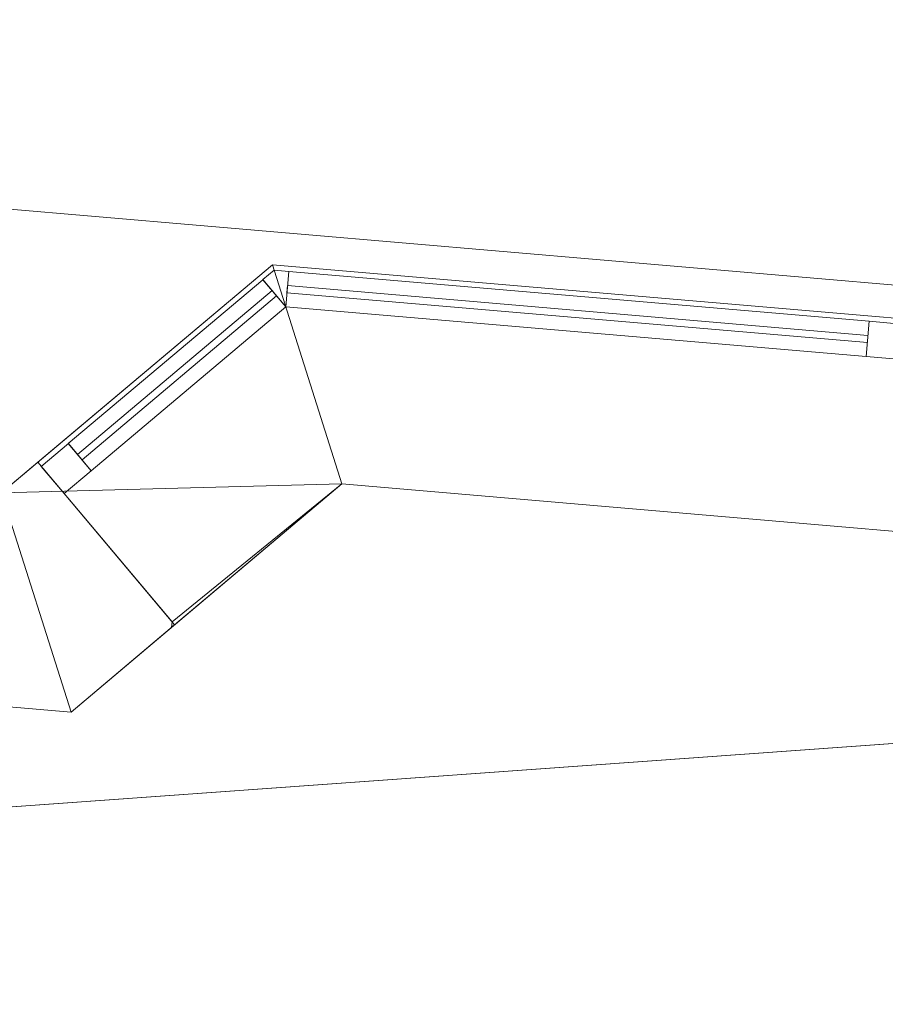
# Model space of a CAD drawing. Header units: millimetres. Extents: x -430348 to -225823, y -86243 to 5084.
# Tile 673 of 1056: x -367392 to -366170, y 71 to 1461. Entities that reach past the tile are written whole.
import ezdxf

# ---------------------------------------------------------------- set-up
doc = ezdxf.new("R2010")
doc.units = ezdxf.units.MM
for name, color, linetype, lineweight in [('A-GLAZ-CURT', 52, 'Continuous', 9), ('A-GLAZ-CWMG', 51, 'Continuous', 9), ('A-ROOF', 132, 'Continuous', 9), ('A-WALL', 113, 'Continuous', 9)]:
    doc.layers.add(name, color=color, linetype=linetype, lineweight=lineweight)

# ---------------------------------------------------------------- blocks, each defined once
blk = doc.blocks.new('Rectangular Mullion - 50mm x 50mm-518575-_3D_ Copy 1')
at = {"layer": 'A-GLAZ-CWMG'}
mesh = blk.add_polyface(dxfattribs=at)
corners = [(0, 25), (-50, 25), (-50, -25), (0, -25)]
mesh.append_faces([[corners[k] for k in face] for face in [(2, 3, 0, 1)]])
mesh = blk.add_polyface(dxfattribs=at)
corners = [(0, 25, -822.6), (0, -25, -822.6), (-50, -25, -822.6), (-50, 25, -822.6)]
mesh.append_faces([[corners[k] for k in face] for face in [(0, 1, 2, 3)]])
mesh = blk.add_polyface(dxfattribs=at)
corners = [(-50, 25), (0, 25), (0, 25, -822.6), (-50, 25, -822.6)]
mesh.append_faces([[corners[k] for k in face] for face in [(0, 1, 2, 3)]])
mesh = blk.add_polyface(dxfattribs=at)
corners = [(-50, -25), (-50, 25), (-50, 25, -822.6), (-50, -25, -822.6)]
mesh.append_faces([[corners[k] for k in face] for face in [(0, 1, 2, 3)]])
mesh = blk.add_polyface(dxfattribs=at)
corners = [(0, 25), (0, -25), (0, -25, -822.6), (0, 25, -822.6)]
mesh.append_faces([[corners[k] for k in face] for face in [(0, 1, 2, 3)]])
mesh = blk.add_polyface(dxfattribs=at)
corners = [(0, -25), (-50, -25), (-50, -25, -822.6), (0, -25, -822.6)]
mesh.append_faces([[corners[k] for k in face] for face in [(0, 1, 2, 3)]])
blk = doc.blocks.new('Quad Corner Mullion - Quad Mullion 1-518580-_3D_ Copy 1')
at = {"layer": 'A-GLAZ-CWMG'}
mesh = blk.add_polyface(dxfattribs=at)
corners = [(25, 10.4), (10.4, 25), (-10.4, 25), (-10.4, -25)]
mesh.append_faces([[corners[k] for k in face] for face in [(3, 0, 1, 2)]])
mesh = blk.add_polyface(dxfattribs=at)
corners = [(-10.4, 25), (10.4, 25), (10.4, 25, -650), (-10.4, 25, -650)]
mesh.append_faces([[corners[k] for k in face] for face in [(0, 1, 2, 3)]])
mesh = blk.add_polyface(dxfattribs=at)
corners = [(-10.4, -25), (-10.4, 25), (-10.4, 25, -650), (-10.4, -25, -650)]
mesh.append_faces([[corners[k] for k in face] for face in [(0, 1, 2, 3)]])
mesh = blk.add_polyface(dxfattribs=at)
corners = [(10.4, 25), (25, 10.4), (25, 10.4, -650), (10.4, 25, -650)]
mesh.append_faces([[corners[k] for k in face] for face in [(0, 1, 2, 3)]])
mesh = blk.add_polyface(dxfattribs=at)
corners = [(25, 10.4), (-10.4, -25), (-10.4, -25, -650), (25, 10.4, -650)]
mesh.append_faces([[corners[k] for k in face] for face in [(0, 1, 2, 3)]])
blk = doc.blocks.new('System Panel - Glazed-518584-_3D_ Copy 1')
at = {"layer": 'A-GLAZ-CURT', "transparency": 33554471}
mesh = blk.add_polyface(dxfattribs=at)
corners = [(-179.6, 5), (-179.6, 5, 575), (179.6, 5, 575), (179.6, 5)]
mesh.append_faces([[corners[k] for k in face] for face in [(2, 3, 0, 1)]])
mesh = blk.add_polyface(dxfattribs=at)
corners = [(179.6, -5), (-179.6, -5), (-179.6, 5), (179.6, 5)]
mesh.append_faces([[corners[k] for k in face] for face in [(3, 0, 1, 2)]])
mesh = blk.add_polyface(dxfattribs=at)
corners = [(-179.6, -5, 575), (179.6, -5, 575), (179.6, 5, 575), (-179.6, 5, 575)]
mesh.append_faces([[corners[k] for k in face] for face in [(3, 0, 1, 2)]])
mesh = blk.add_polyface(dxfattribs=at)
corners = [(-179.6, -5), (-179.6, -5, 575), (-179.6, 5, 575), (-179.6, 5)]
mesh.append_faces([[corners[k] for k in face] for face in [(3, 0, 1, 2)]])
mesh = blk.add_polyface(dxfattribs=at)
corners = [(179.6, -5, 575), (179.6, -5), (179.6, 5), (179.6, 5, 575)]
mesh.append_faces([[corners[k] for k in face] for face in [(3, 0, 1, 2)]])
mesh = blk.add_polyface(dxfattribs=at)
corners = [(-179.6, -5), (179.6, -5), (179.6, -5, 575), (-179.6, -5, 575)]
mesh.append_faces([[corners[k] for k in face] for face in [(3, 0, 1, 2)]])
blk = doc.blocks.new('Rectangular Mullion - 50mm x 50mm-430066-_3D_ Copy 1')
at = {"layer": 'A-GLAZ-CWMG'}
mesh = blk.add_polyface(dxfattribs=at)
corners = [(0, 25), (-50, 25), (-50, -25), (0, -25)]
mesh.append_faces([[corners[k] for k in face] for face in [(2, 3, 0, 1)]])
mesh = blk.add_polyface(dxfattribs=at)
corners = [(-50, 25), (0, 25), (0, 25, -650), (-50, 25, -650)]
mesh.append_faces([[corners[k] for k in face] for face in [(0, 1, 2, 3)]])
mesh = blk.add_polyface(dxfattribs=at)
corners = [(-50, -25), (-50, 25), (-50, 25, -650), (-50, -25, -650)]
mesh.append_faces([[corners[k] for k in face] for face in [(0, 1, 2, 3)]])
mesh = blk.add_polyface(dxfattribs=at)
corners = [(0, 25), (0, -25), (0, -25, -650), (0, 25, -650)]
mesh.append_faces([[corners[k] for k in face] for face in [(0, 1, 2, 3)]])
mesh = blk.add_polyface(dxfattribs=at)
corners = [(0, -25), (-50, -25), (-50, -25, -650), (0, -25, -650)]
mesh.append_faces([[corners[k] for k in face] for face in [(0, 1, 2, 3)]])
blk = doc.blocks.new('Rectangular Mullion - 50mm x 50mm-518581-_3D_ Copy 1')
at = {"layer": 'A-GLAZ-CWMG'}
mesh = blk.add_polyface(dxfattribs=at)
corners = [(0, 25), (-50, 25), (-50, -25), (0, -25)]
mesh.append_faces([[corners[k] for k in face] for face in [(3, 0, 1, 2)]])
mesh = blk.add_polyface(dxfattribs=at)
corners = [(0, 25, -359.3), (0, -25, -359.3), (-50, -25, -359.3), (-50, 25, -359.3)]
mesh.append_faces([[corners[k] for k in face] for face in [(3, 0, 1, 2)]])
mesh = blk.add_polyface(dxfattribs=at)
corners = [(-50, 25), (0, 25), (0, 25, -359.3), (-50, 25, -359.3)]
mesh.append_faces([[corners[k] for k in face] for face in [(3, 0, 1, 2)]])
mesh = blk.add_polyface(dxfattribs=at)
corners = [(-50, -25), (-50, 25), (-50, 25, -359.3), (-50, -25, -359.3)]
mesh.append_faces([[corners[k] for k in face] for face in [(3, 0, 1, 2)]])
mesh = blk.add_polyface(dxfattribs=at)
corners = [(0, 25), (0, -25), (0, -25, -359.3), (0, 25, -359.3)]
mesh.append_faces([[corners[k] for k in face] for face in [(3, 0, 1, 2)]])
mesh = blk.add_polyface(dxfattribs=at)
corners = [(0, -25), (-50, -25), (-50, -25, -359.3), (0, -25, -359.3)]
mesh.append_faces([[corners[k] for k in face] for face in [(3, 0, 1, 2)]])
blk = doc.blocks.new('Rectangular Mullion - 50mm x 50mm-518582-_3D_ Copy 1')
at = {"layer": 'A-GLAZ-CWMG'}
mesh = blk.add_polyface(dxfattribs=at)
corners = [(0, 25), (-50, 25), (-50, -25), (0, -25)]
mesh.append_faces([[corners[k] for k in face] for face in [(2, 3, 0, 1)]])
mesh = blk.add_polyface(dxfattribs=at)
corners = [(0, 25, -359.3), (0, -25, -359.3), (-50, -25, -359.3), (-50, 25, -359.3)]
mesh.append_faces([[corners[k] for k in face] for face in [(0, 1, 2, 3)]])
mesh = blk.add_polyface(dxfattribs=at)
corners = [(-50, 25), (0, 25), (0, 25, -359.3), (-50, 25, -359.3)]
mesh.append_faces([[corners[k] for k in face] for face in [(3, 0, 1, 2)]])
mesh = blk.add_polyface(dxfattribs=at)
corners = [(-50, -25), (-50, 25), (-50, 25, -359.3), (-50, -25, -359.3)]
mesh.append_faces([[corners[k] for k in face] for face in [(3, 0, 1, 2)]])
mesh = blk.add_polyface(dxfattribs=at)
corners = [(0, 25), (0, -25), (0, -25, -359.3), (0, 25, -359.3)]
mesh.append_faces([[corners[k] for k in face] for face in [(3, 0, 1, 2)]])
mesh = blk.add_polyface(dxfattribs=at)
corners = [(0, -25), (-50, -25), (-50, -25, -359.3), (0, -25, -359.3)]
mesh.append_faces([[corners[k] for k in face] for face in [(3, 0, 1, 2)]])
blk = doc.blocks.new('System Panel - Glazed-518578-_3D_ Copy 1')
at = {"layer": 'A-GLAZ-CURT', "transparency": 33554471}
mesh = blk.add_polyface(dxfattribs=at)
corners = [(-411.3, 5), (-411.3, 5, 575), (411.3, 5, 575), (411.3, 5)]
mesh.append_faces([[corners[k] for k in face] for face in [(2, 3, 0, 1)]])
mesh = blk.add_polyface(dxfattribs=at)
corners = [(411.3, -5), (-411.3, -5), (-411.3, 5), (411.3, 5)]
mesh.append_faces([[corners[k] for k in face] for face in [(3, 0, 1, 2)]])
mesh = blk.add_polyface(dxfattribs=at)
corners = [(-411.3, -5, 575), (411.3, -5, 575), (411.3, 5, 575), (-411.3, 5, 575)]
mesh.append_faces([[corners[k] for k in face] for face in [(3, 0, 1, 2)]])
mesh = blk.add_polyface(dxfattribs=at)
corners = [(-411.3, -5), (-411.3, -5, 575), (-411.3, 5, 575), (-411.3, 5)]
mesh.append_faces([[corners[k] for k in face] for face in [(3, 0, 1, 2)]])
mesh = blk.add_polyface(dxfattribs=at)
corners = [(411.3, -5, 575), (411.3, -5), (411.3, 5), (411.3, 5, 575)]
mesh.append_faces([[corners[k] for k in face] for face in [(3, 0, 1, 2)]])
mesh = blk.add_polyface(dxfattribs=at)
corners = [(-411.3, -5), (411.3, -5), (411.3, -5, 575), (-411.3, -5, 575)]
mesh.append_faces([[corners[k] for k in face] for face in [(3, 0, 1, 2)]])
blk = doc.blocks.new('Rectangular Mullion - 50mm x 50mm-518576-_3D_ Copy 1')
at = {"layer": 'A-GLAZ-CWMG'}
mesh = blk.add_polyface(dxfattribs=at)
corners = [(0, 25), (-50, 25), (-50, -25), (0, -25)]
mesh.append_faces([[corners[k] for k in face] for face in [(3, 0, 1, 2)]])
mesh = blk.add_polyface(dxfattribs=at)
corners = [(0, 25, -822.6), (0, -25, -822.6), (-50, -25, -822.6), (-50, 25, -822.6)]
mesh.append_faces([[corners[k] for k in face] for face in [(0, 1, 2, 3)]])
mesh = blk.add_polyface(dxfattribs=at)
corners = [(-50, 25), (0, 25), (0, 25, -822.6), (-50, 25, -822.6)]
mesh.append_faces([[corners[k] for k in face] for face in [(0, 1, 2, 3)]])
mesh = blk.add_polyface(dxfattribs=at)
corners = [(-50, -25), (-50, 25), (-50, 25, -822.6), (-50, -25, -822.6)]
mesh.append_faces([[corners[k] for k in face] for face in [(0, 1, 2, 3)]])
mesh = blk.add_polyface(dxfattribs=at)
corners = [(0, 25), (0, -25), (0, -25, -822.6), (0, 25, -822.6)]
mesh.append_faces([[corners[k] for k in face] for face in [(0, 1, 2, 3)]])
mesh = blk.add_polyface(dxfattribs=at)
corners = [(0, -25), (-50, -25), (-50, -25, -822.6), (0, -25, -822.6)]
mesh.append_faces([[corners[k] for k in face] for face in [(0, 1, 2, 3)]])
blk = doc.blocks.new('Quad Corner Mullion - Quad Mullion 1-518597-_3D_ Copy 1')
at = {"layer": 'A-GLAZ-CWMG'}
mesh = blk.add_polyface(dxfattribs=at)
corners = [(25, 10.4, -650), (-10.4, -25, -650), (-10.4, 25, -650), (10.4, 25, -650)]
mesh.append_faces([[corners[k] for k in face] for face in [(3, 0, 1, 2)]])
mesh = blk.add_polyface(dxfattribs=at)
corners = [(-10.4, 25), (10.4, 25), (10.4, 25, -650), (-10.4, 25, -650)]
mesh.append_faces([[corners[k] for k in face] for face in [(0, 1, 2, 3)]])
mesh = blk.add_polyface(dxfattribs=at)
corners = [(-10.4, -25), (-10.4, 25), (-10.4, 25, -650), (-10.4, -25, -650)]
mesh.append_faces([[corners[k] for k in face] for face in [(3, 0, 1, 2)]])
mesh = blk.add_polyface(dxfattribs=at)
corners = [(10.4, 25), (25, 10.4), (25, 10.4, -650), (10.4, 25, -650)]
mesh.append_faces([[corners[k] for k in face] for face in [(0, 1, 2, 3)]])
mesh = blk.add_polyface(dxfattribs=at)
corners = [(25, 10.4), (-10.4, -25), (-10.4, -25, -650), (25, 10.4, -650)]
mesh.append_faces([[corners[k] for k in face] for face in [(0, 1, 2, 3)]])
blk = doc.blocks.new('Rectangular Mullion - 50mm x 50mm-386504-_3D_ Copy 1')
at = {"layer": 'A-GLAZ-CWMG'}
mesh = blk.add_polyface(dxfattribs=at)
corners = [(0, 25, -650), (0, -25, -650), (-50, -25, -650), (-50, 25, -650)]
mesh.append_faces([[corners[k] for k in face] for face in [(3, 0, 1, 2)]])
mesh = blk.add_polyface(dxfattribs=at)
corners = [(-50, 25), (0, 25), (0, 25, -650), (-50, 25, -650)]
mesh.append_faces([[corners[k] for k in face] for face in [(3, 0, 1, 2)]])
mesh = blk.add_polyface(dxfattribs=at)
corners = [(-50, -25), (-50, 25), (-50, 25, -650), (-50, -25, -650)]
mesh.append_faces([[corners[k] for k in face] for face in [(3, 0, 1, 2)]])
mesh = blk.add_polyface(dxfattribs=at)
corners = [(0, 25), (0, -25), (0, -25, -650), (0, 25, -650)]
mesh.append_faces([[corners[k] for k in face] for face in [(3, 0, 1, 2)]])
mesh = blk.add_polyface(dxfattribs=at)
corners = [(0, -25), (-50, -25), (-50, -25, -650), (0, -25, -650)]
mesh.append_faces([[corners[k] for k in face] for face in [(3, 0, 1, 2)]])
blk = doc.blocks.new('Rectangular Mullion - 50mm x 50mm-386276-_3D_ Copy 1')
at = {"layer": 'A-GLAZ-CWMG'}
mesh = blk.add_polyface(dxfattribs=at)
corners = [(25, 25), (-25, 25), (-25, -25), (25, -25)]
mesh.append_faces([[corners[k] for k in face] for face in [(2, 3, 0, 1)]])
mesh = blk.add_polyface(dxfattribs=at)
corners = [(-25, 25), (25, 25), (25, 25, -650), (-25, 25, -650)]
mesh.append_faces([[corners[k] for k in face] for face in [(3, 0, 1, 2)]])
mesh = blk.add_polyface(dxfattribs=at)
corners = [(-25, -25), (-25, 25), (-25, 25, -650), (-25, -25, -650)]
mesh.append_faces([[corners[k] for k in face] for face in [(3, 0, 1, 2)]])
mesh = blk.add_polyface(dxfattribs=at)
corners = [(25, 25), (25, -25), (25, -25, -650), (25, 25, -650)]
mesh.append_faces([[corners[k] for k in face] for face in [(3, 0, 1, 2)]])
mesh = blk.add_polyface(dxfattribs=at)
corners = [(25, -25), (-25, -25), (-25, -25, -650), (25, -25, -650)]
mesh.append_faces([[corners[k] for k in face] for face in [(3, 0, 1, 2)]])
blk = doc.blocks.new('Rectangular Mullion - 50mm x 50mm-518577-_3D_ Copy 1')
at = {"layer": 'A-GLAZ-CWMG'}
mesh = blk.add_polyface(dxfattribs=at)
corners = [(25, 25), (-25, 25), (-25, -25), (25, -25)]
mesh.append_faces([[corners[k] for k in face] for face in [(2, 3, 0, 1)]])
mesh = blk.add_polyface(dxfattribs=at)
corners = [(25, 25, -822.6), (25, -25, -822.6), (-25, -25, -822.6), (-25, 25, -822.6)]
mesh.append_faces([[corners[k] for k in face] for face in [(0, 1, 2, 3)]])
mesh = blk.add_polyface(dxfattribs=at)
corners = [(-25, 25), (25, 25), (25, 25, -822.6), (-25, 25, -822.6)]
mesh.append_faces([[corners[k] for k in face] for face in [(0, 1, 2, 3)]])
mesh = blk.add_polyface(dxfattribs=at)
corners = [(-25, -25), (-25, 25), (-25, 25, -822.6), (-25, -25, -822.6)]
mesh.append_faces([[corners[k] for k in face] for face in [(0, 1, 2, 3)]])
mesh = blk.add_polyface(dxfattribs=at)
corners = [(25, 25), (25, -25), (25, -25, -822.6), (25, 25, -822.6)]
mesh.append_faces([[corners[k] for k in face] for face in [(0, 1, 2, 3)]])
mesh = blk.add_polyface(dxfattribs=at)
corners = [(25, -25), (-25, -25), (-25, -25, -822.6), (25, -25, -822.6)]
mesh.append_faces([[corners[k] for k in face] for face in [(0, 1, 2, 3)]])
blk = doc.blocks.new('Rectangular Mullion - 50mm x 50mm-430063-_3D_ Copy 1')
at = {"layer": 'A-GLAZ-CWMG'}
mesh = blk.add_polyface(dxfattribs=at)
corners = [(25, 25, -650), (25, -25, -650), (-25, -25, -650), (-25, 25, -650)]
mesh.append_faces([[corners[k] for k in face] for face in [(0, 1, 2, 3)]])
mesh = blk.add_polyface(dxfattribs=at)
corners = [(-25, 25), (25, 25), (25, 25, -650), (-25, 25, -650)]
mesh.append_faces([[corners[k] for k in face] for face in [(0, 1, 2, 3)]])
mesh = blk.add_polyface(dxfattribs=at)
corners = [(-25, -25), (-25, 25), (-25, 25, -650), (-25, -25, -650)]
mesh.append_faces([[corners[k] for k in face] for face in [(0, 1, 2, 3)]])
mesh = blk.add_polyface(dxfattribs=at)
corners = [(25, 25), (25, -25), (25, -25, -650), (25, 25, -650)]
mesh.append_faces([[corners[k] for k in face] for face in [(0, 1, 2, 3)]])
mesh = blk.add_polyface(dxfattribs=at)
corners = [(25, -25), (-25, -25), (-25, -25, -650), (25, -25, -650)]
mesh.append_faces([[corners[k] for k in face] for face in [(0, 1, 2, 3)]])
blk = doc.blocks.new('Rectangular Mullion - 50mm x 50mm-518583-_3D_ Copy 1')
at = {"layer": 'A-GLAZ-CWMG'}
mesh = blk.add_polyface(dxfattribs=at)
corners = [(25, 25), (-25, 25), (-25, -25), (25, -25)]
mesh.append_faces([[corners[k] for k in face] for face in [(2, 3, 0, 1)]])
mesh = blk.add_polyface(dxfattribs=at)
corners = [(25, 25, -359.3), (25, -25, -359.3), (-25, -25, -359.3), (-25, 25, -359.3)]
mesh.append_faces([[corners[k] for k in face] for face in [(0, 1, 2, 3)]])
mesh = blk.add_polyface(dxfattribs=at)
corners = [(-25, 25), (25, 25), (25, 25, -359.3), (-25, 25, -359.3)]
mesh.append_faces([[corners[k] for k in face] for face in [(3, 0, 1, 2)]])
mesh = blk.add_polyface(dxfattribs=at)
corners = [(-25, -25), (-25, 25), (-25, 25, -359.3), (-25, -25, -359.3)]
mesh.append_faces([[corners[k] for k in face] for face in [(3, 0, 1, 2)]])
mesh = blk.add_polyface(dxfattribs=at)
corners = [(25, 25), (25, -25), (25, -25, -359.3), (25, 25, -359.3)]
mesh.append_faces([[corners[k] for k in face] for face in [(3, 0, 1, 2)]])
mesh = blk.add_polyface(dxfattribs=at)
corners = [(25, -25), (-25, -25), (-25, -25, -359.3), (25, -25, -359.3)]
mesh.append_faces([[corners[k] for k in face] for face in [(3, 0, 1, 2)]])

msp = doc.modelspace()

# ---------------------------------------------------------------- block references
at = {"layer": 'A-GLAZ-CURT', "transparency": 33554471}
for name, p, rotation in [('System Panel - Glazed-518578-_3D_ Copy 1', (-366604.6, 1045.8, 61847.6), 175.0947647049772), ('System Panel - Glazed-518578-_3D_ Copy 1', (-366604.6, 1045.8, 59347.6), 175.0947647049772), ('System Panel - Glazed-518578-_3D_ Copy 1', (-366604.6, 1045.8, 59972.6), 175.0947647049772), ('System Panel - Glazed-518578-_3D_ Copy 1', (-366604.6, 1045.8, 62472.6), 175.0947647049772), ('System Panel - Glazed-518584-_3D_ Copy 1', (-367170.1, 959.5, 61847.6), 40.09476470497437), ('System Panel - Glazed-518584-_3D_ Copy 1', (-367170.1, 959.5, 59347.6), 40.09476470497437), ('System Panel - Glazed-518584-_3D_ Copy 1', (-367170.1, 959.5, 62472.6), 40.09476470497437), ('System Panel - Glazed-518584-_3D_ Copy 1', (-367170.1, 959.5, 59972.6), 40.09476470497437)]:
    msp.add_blockref(name, p, dxfattribs=dict(at, rotation=rotation))
at = {"layer": 'A-GLAZ-CWMG', "extrusion": (0, 0, -1), "rotation": 4.905235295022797}
for name, p in [('Quad Corner Mullion - Quad Mullion 1-518580-_3D_ Copy 1', (367024.7, 1081.9, -61797.6)), ('Quad Corner Mullion - Quad Mullion 1-518580-_3D_ Copy 1', (367024.7, 1081.9, -59297.6)), ('Quad Corner Mullion - Quad Mullion 1-518597-_3D_ Copy 1', (367024.7, 1081.9, -59947.6)), ('Quad Corner Mullion - Quad Mullion 1-518597-_3D_ Copy 1', (367024.7, 1081.9, -62447.6)), ('Rectangular Mullion - 50mm x 50mm-386276-_3D_ Copy 1', (366169.9, 1008.5, -61797.6)), ('Rectangular Mullion - 50mm x 50mm-430063-_3D_ Copy 1', (366169.9, 1008.5, -62447.6)), ('Rectangular Mullion - 50mm x 50mm-386276-_3D_ Copy 1', (366169.9, 1008.5, -59297.6)), ('Rectangular Mullion - 50mm x 50mm-430063-_3D_ Copy 1', (366169.9, 1008.5, -59947.6))]:
    msp.add_blockref(name, p, dxfattribs=at)
at = {"layer": 'A-GLAZ-CWMG', "extrusion": (-0.996337, 0.085508, 0), "rotation": 90}
for name, p in [('Rectangular Mullion - 50mm x 50mm-518575-_3D_ Copy 1', (30305.6, 63097.6, 365762.7)), ('Rectangular Mullion - 50mm x 50mm-518575-_3D_ Copy 1', (30305.6, 60597.6, 365762.7)), ('Rectangular Mullion - 50mm x 50mm-518577-_3D_ Copy 1', (30305.6, 62447.6, 365762.7)), ('Rectangular Mullion - 50mm x 50mm-518577-_3D_ Copy 1', (30305.6, 59947.6, 365762.7))]:
    msp.add_blockref(name, p, dxfattribs=at)
at = {"layer": 'A-GLAZ-CWMG', "extrusion": (0.996337, -0.085508, 0), "rotation": 270}
for p in [(-30305.6, 61797.6, -364940), (-30305.6, 59297.6, -364940)]:
    msp.add_blockref('Rectangular Mullion - 50mm x 50mm-518576-_3D_ Copy 1', p, dxfattribs=at)
at = {"layer": 'A-GLAZ-CWMG', "extrusion": (0.76498, 0.644054, 0), "rotation": 90}
for name, p in [('Rectangular Mullion - 50mm x 50mm-518581-_3D_ Copy 1', (237211.3, 63097.6, -280080.2)), ('Rectangular Mullion - 50mm x 50mm-518581-_3D_ Copy 1', (237211.3, 60597.6, -280080.2)), ('Rectangular Mullion - 50mm x 50mm-518583-_3D_ Copy 1', (237211.3, 62447.6, -280080.2)), ('Rectangular Mullion - 50mm x 50mm-518583-_3D_ Copy 1', (237211.3, 59947.6, -280080.2))]:
    msp.add_blockref(name, p, dxfattribs=at)
at = {"layer": 'A-GLAZ-CWMG', "extrusion": (-0.76498, -0.644054, 0), "rotation": 270}
for p in [(-237211.3, 61797.6, 280439.5), (-237211.3, 59297.6, 280439.5)]:
    msp.add_blockref('Rectangular Mullion - 50mm x 50mm-518582-_3D_ Copy 1', p, dxfattribs=at)
at = {"layer": 'A-GLAZ-CWMG', "rotation": 220.0947647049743}
for name, p in [('Rectangular Mullion - 50mm x 50mm-430066-_3D_ Copy 1', (-367345.7, 811.6, 63097.6)), ('Rectangular Mullion - 50mm x 50mm-430066-_3D_ Copy 1', (-367345.7, 811.6, 60597.6)), ('Rectangular Mullion - 50mm x 50mm-386504-_3D_ Copy 1', (-367345.7, 811.6, 62447.6)), ('Rectangular Mullion - 50mm x 50mm-386504-_3D_ Copy 1', (-367345.7, 811.6, 59947.6))]:
    msp.add_blockref(name, p, dxfattribs=at)

# ---------------------------------------------------------------- meshes
at = {"layer": 'A-ROOF'}
mesh = msp.add_polyface(dxfattribs=at)
corners = [(-386722.6, 2851.6, 63097.6), (-386722.6, 2851.6, 63197.6), (-362053.3, 734.5, 63197.6), (-362053.3, 734.5, 63097.6)]
mesh.append_faces([[corners[k] for k in face] for face in [(1, 2, 3, 0)]])
mesh = msp.add_polyface(dxfattribs=at)
corners = [(-362053.3, 734.5, 63197.6), (-386722.6, 2851.6, 63197.6), (-383374.5, -921.7, 65747.6), (-381211.9, -1107.3, 65747.6), (-381160.7, -509.8, 65307.3), (-380343.7, -579.9, 65307.3), (-380394.9, -1177.5, 65747.6), (-368877.3, -2165.9, 65747.6), (-368830.1, -1616.2, 65342.5), (-368013.1, -1686.3, 65342.5), (-368060.3, -2236, 65747.6), (-365938.6, -2418.1, 65747.6)]
mesh.append_faces([[corners[k] for k in face] for face in [(4, 1, 2, 3)]], dxfattribs={"vtx0": -1})
mesh.append_faces([[corners[k] for k in face] for face in [(1, 4, 5, 0)]], dxfattribs={"vtx0": -1, "vtx2": -1})
mesh.append_faces([[corners[k] for k in face] for face in [(11, 0, 9, 10)]], dxfattribs={"vtx1": -1})
mesh.append_faces([[corners[k] for k in face] for face in [(8, 9, 0, 5)]], dxfattribs={"vtx1": -1, "vtx2": -1, "vtx3": -1})
mesh.append_faces([[corners[k] for k in face] for face in [(6, 7, 8, 5)]], dxfattribs={"vtx2": -1})
mesh = msp.add_polyface(dxfattribs=at)
corners = [(-386722.6, 2851.6, 63097.6), (-362053.3, 734.5, 63097.6), (-365938.6, -2418.1, 65647.6), (-368060.3, -2236, 65647.6), (-368013.1, -1686.3, 65242.5), (-368830.1, -1616.2, 65242.5), (-368877.3, -2165.9, 65647.6), (-380394.9, -1177.5, 65647.6), (-380343.7, -579.9, 65207.3), (-381160.7, -509.8, 65207.3), (-381211.9, -1107.3, 65647.6), (-383374.5, -921.7, 65647.6)]
mesh.append_faces([[corners[k] for k in face] for face in [(4, 1, 2, 3)]], dxfattribs={"vtx0": -1})
mesh.append_faces([[corners[k] for k in face] for face in [(1, 4, 5, 8)]], dxfattribs={"vtx0": -1, "vtx2": -1, "vtx3": -1})
mesh.append_faces([[corners[k] for k in face] for face in [(11, 0, 9, 10)]], dxfattribs={"vtx1": -1})
mesh.append_faces([[corners[k] for k in face] for face in [(8, 9, 0, 1)]], dxfattribs={"vtx1": -1, "vtx3": -1})
mesh.append_faces([[corners[k] for k in face] for face in [(5, 6, 7, 8)]], dxfattribs={"vtx3": -1})
at = {"layer": 'A-WALL'}
mesh = msp.add_polyface(dxfattribs=at)
corners = [(-367035.4, 1115.4, 58197.6), (-367417.9, 793.4, 58197.6), (-367742.4, 520.1, 58197.6), (-367742.4, 520.1, 63611.5), (-367417.9, 793.4, 63391.3), (-367035.4, 1115.4, 63131.7), (-367035.4, 1115.4, 63097.6), (-367366.7, 836.5, 63097.6), (-367366.7, 836.5, 61797.6), (-367035.4, 1115.4, 61797.6), (-367035.4, 1115.4, 60597.6), (-367366.7, 836.5, 60597.6), (-367366.7, 836.5, 59297.6), (-367035.4, 1115.4, 59297.6)]
mesh.append_faces([[corners[k] for k in face] for face in [(8, 11, 3)]], dxfattribs={"vtx0": -1, "vtx1": -1, "vtx2": -1})
mesh.append_faces([[corners[k] for k in face] for face in [(13, 0, 12)]], dxfattribs={"vtx1": -1})
mesh.append_faces([[corners[k] for k in face] for face in [(1, 2, 12, 0)]], dxfattribs={"vtx1": -1, "vtx2": -1})
mesh.append_faces([[corners[k] for k in face] for face in [(11, 12, 2, 3), (3, 4, 7, 8)]], dxfattribs={"vtx1": -1, "vtx3": -1})
mesh.append_faces([[corners[k] for k in face] for face in [(9, 10, 11, 8), (5, 6, 7, 4)]], dxfattribs={"vtx2": -1})
mesh = msp.add_polyface(dxfattribs=at)
corners = [(-367742.4, 520.1, 58197.6), (-367417.9, 793.4, 58197.6), (-367035.4, 1115.4, 58197.6), (-366937.2, 805.9, 58197.6), (-367319.7, 483.9, 58197.6)]
mesh.append_faces([[corners[k] for k in face] for face in [(1, 4, 0)]], dxfattribs={"vtx0": -1})
mesh.append_faces([[corners[k] for k in face] for face in [(3, 4, 1, 2)]], dxfattribs={"vtx1": -1})
mesh = msp.add_polyface(dxfattribs=at)
corners = [(-367035.4, 1115.4, 63131.7), (-367417.9, 793.4, 63391.3), (-367742.4, 520.1, 63611.5), (-367319.7, 483.9, 63611.5), (-366937.2, 805.9, 63352)]
mesh.append_faces([[corners[k] for k in face] for face in [(4, 0, 1)]], dxfattribs={"vtx2": -1})
mesh.append_faces([[corners[k] for k in face] for face in [(1, 2, 3, 4)]], dxfattribs={"vtx3": -1})
mesh = msp.add_polyface(dxfattribs=at)
corners = [(-367177.8, 603.4, 63097.6), (-367177.1, 611.3, 63097.6), (-367366.7, 836.5, 63097.6), (-367035.4, 1115.4, 63097.6), (-366937.2, 805.9, 63097.6)]
mesh.append_faces([[corners[k] for k in face] for face in [(2, 3, 4, 1), (4, 0, 1)]], dxfattribs={"vtx2": -1})
mesh = msp.add_polyface(dxfattribs=at)
corners = [(-367366.7, 836.5, 61797.6), (-367177.1, 611.3, 61797.6), (-367177.8, 603.4, 61797.6), (-366937.2, 805.9, 61797.6), (-367035.4, 1115.4, 61797.6)]
mesh.append_faces([[corners[k] for k in face] for face in [(2, 3, 1)]], dxfattribs={"vtx1": -1})
mesh.append_faces([[corners[k] for k in face] for face in [(3, 4, 0, 1)]], dxfattribs={"vtx3": -1})
mesh = msp.add_polyface(dxfattribs=at)
corners = [(-367173.5, 607, 60597.6), (-367366.7, 836.5, 60597.6), (-367035.4, 1115.4, 60597.6), (-366937.2, 805.9, 60597.6)]
mesh.append_faces([[corners[k] for k in face] for face in [(1, 2, 3, 0)]])
mesh = msp.add_polyface(dxfattribs=at)
corners = [(-367366.7, 836.5, 59297.6), (-367173.5, 607, 59297.6), (-366937.2, 805.9, 59297.6), (-367035.4, 1115.4, 59297.6)]
mesh.append_faces([[corners[k] for k in face] for face in [(2, 3, 0, 1)]])
mesh = msp.add_polyface(dxfattribs=at)
corners = [(-365298.9, 966.4, 58197.6), (-367035.4, 1115.4, 58197.6), (-367035.4, 1115.4, 59297.6), (-365298.9, 966.4, 59297.6), (-365298.9, 966.4, 60597.6), (-367035.4, 1115.4, 60597.6), (-367035.4, 1115.4, 61797.6), (-365298.9, 966.4, 61797.6), (-367035.4, 1115.4, 63131.7), (-365298.9, 966.4, 63131.7), (-365298.9, 966.4, 63097.6), (-367035.4, 1115.4, 63097.6)]
mesh.append_faces([[corners[k] for k in face] for face in [(2, 3, 0, 1), (6, 7, 4, 5), (9, 10, 11, 8)]])
mesh = msp.add_polyface(dxfattribs=at)
corners = [(-367035.4, 1115.4, 58197.6), (-365298.9, 966.4, 58197.6), (-365448.3, 678.1, 58197.6), (-366937.2, 805.9, 58197.6)]
mesh.append_faces([[corners[k] for k in face] for face in [(0, 1, 2, 3)]])
mesh = msp.add_polyface(dxfattribs=at)
corners = [(-367035.4, 1115.4, 58197.6), (-366937.2, 805.9, 58197.6), (-366937.2, 805.9, 59297.6), (-367035.4, 1115.4, 59297.6), (-366937.2, 805.9, 61797.6), (-367035.4, 1115.4, 61797.6), (-367035.4, 1115.4, 60597.6), (-366937.2, 805.9, 60597.6), (-367035.4, 1115.4, 63097.6), (-366937.2, 805.9, 63097.6), (-366937.2, 805.9, 63352), (-367035.4, 1115.4, 63131.7)]
mesh.append_faces([[corners[k] for k in face] for face in [(2, 3, 0, 1), (5, 6, 7, 4), (11, 8, 9, 10)]])
mesh = msp.add_polyface(dxfattribs=at)
corners = [(-365298.9, 966.4, 63097.6), (-365448.3, 678.1, 63097.6), (-366937.2, 805.9, 63097.6), (-367035.4, 1115.4, 63097.6)]
mesh.append_faces([[corners[k] for k in face] for face in [(1, 2, 3, 0)]])
mesh = msp.add_polyface(dxfattribs=at)
corners = [(-365448.3, 678.1, 61797.6), (-365298.9, 966.4, 61797.6), (-367035.4, 1115.4, 61797.6), (-366937.2, 805.9, 61797.6)]
mesh.append_faces([[corners[k] for k in face] for face in [(2, 3, 0, 1)]])
mesh = msp.add_polyface(dxfattribs=at)
corners = [(-365298.9, 966.4, 60597.6), (-365448.3, 678.1, 60597.6), (-366937.2, 805.9, 60597.6), (-367035.4, 1115.4, 60597.6)]
mesh.append_faces([[corners[k] for k in face] for face in [(1, 2, 3, 0)]])
mesh = msp.add_polyface(dxfattribs=at)
corners = [(-365448.3, 678.1, 59297.6), (-365298.9, 966.4, 59297.6), (-367035.4, 1115.4, 59297.6), (-366937.2, 805.9, 59297.6)]
mesh.append_faces([[corners[k] for k in face] for face in [(2, 3, 0, 1)]])
mesh = msp.add_polyface(dxfattribs=at)
corners = [(-365298.9, 966.4, 63131.7), (-367035.4, 1115.4, 63131.7), (-366937.2, 805.9, 63352), (-365448.3, 678.1, 63352)]
mesh.append_faces([[corners[k] for k in face] for face in [(3, 0, 1, 2)]])
mesh = msp.add_polyface(dxfattribs=at)
corners = [(-366937.2, 805.9, 63352), (-366937.2, 805.9, 63097.6), (-367035.4, 1115.4, 63097.6), (-367035.4, 1115.4, 63131.7), (-366937.2, 805.9, 58197.6), (-367035.4, 1115.4, 58197.6), (-367035.4, 1115.4, 59297.6), (-366937.2, 805.9, 59297.6), (-367035.4, 1115.4, 61797.6), (-366937.2, 805.9, 61797.6), (-366937.2, 805.9, 60597.6), (-367035.4, 1115.4, 60597.6)]
mesh.append_faces([[corners[k] for k in face] for face in [(3, 0, 1, 2), (6, 7, 4, 5), (9, 10, 11, 8)]])
mesh = msp.add_polyface(dxfattribs=at)
corners = [(-367366.7, 836.5, 61797.6), (-367366.7, 836.5, 63097.6), (-367177.1, 611.3, 63097.6), (-367177.1, 611.3, 61797.6)]
mesh.append_faces([[corners[k] for k in face] for face in [(0, 1, 2, 3)]])
mesh = msp.add_polyface(dxfattribs=at)
corners = [(-367173.5, 607, 59297.6), (-367366.7, 836.5, 59297.6), (-367366.7, 836.5, 60597.6), (-367173.5, 607, 60597.6)]
mesh.append_faces([[corners[k] for k in face] for face in [(0, 1, 2, 3)]])
mesh = msp.add_polyface(dxfattribs=at)
corners = [(-367319.7, 483.9, 58197.6), (-366937.2, 805.9, 58197.6), (-366937.2, 805.9, 59297.6), (-367173.5, 607, 59297.6), (-367173.5, 607, 60597.6), (-366937.2, 805.9, 60597.6), (-366937.2, 805.9, 61797.6), (-367177.8, 603.4, 61797.6), (-367177.8, 603.4, 63097.6), (-366937.2, 805.9, 63097.6), (-366937.2, 805.9, 63352), (-367319.7, 483.9, 63611.5)]
mesh.append_faces([[corners[k] for k in face] for face in [(3, 0, 1, 2)]], dxfattribs={"vtx0": -1})
mesh.append_faces([[corners[k] for k in face] for face in [(7, 11, 4)]], dxfattribs={"vtx0": -1, "vtx1": -1, "vtx2": -1})
mesh.append_faces([[corners[k] for k in face] for face in [(0, 3, 4, 11), (11, 7, 8)]], dxfattribs={"vtx0": -1, "vtx2": -1})
mesh.append_faces([[corners[k] for k in face] for face in [(10, 11, 8, 9), (6, 7, 4, 5)]], dxfattribs={"vtx1": -1})
mesh = msp.add_polyface(dxfattribs=at)
corners = [(-366937.2, 805.9, 58197.6), (-365448.3, 678.1, 58197.6), (-365448.3, 678.1, 59297.6), (-366937.2, 805.9, 59297.6), (-366937.2, 805.9, 60597.6), (-365448.3, 678.1, 60597.6), (-365448.3, 678.1, 61797.6), (-366937.2, 805.9, 61797.6), (-366937.2, 805.9, 63097.6), (-365448.3, 678.1, 63097.6), (-365448.3, 678.1, 63352), (-366937.2, 805.9, 63352)]
mesh.append_faces([[corners[k] for k in face] for face in [(2, 3, 0, 1), (7, 4, 5, 6), (11, 8, 9, 10)]])
mesh = msp.add_polyface(dxfattribs=at)
corners = [(-367177.1, 611.3, 63097.6), (-367177.8, 603.4, 63097.6), (-367177.8, 603.4, 61797.6), (-367177.1, 611.3, 61797.6)]
mesh.append_faces([[corners[k] for k in face] for face in [(0, 1, 2, 3)]])
mesh = msp.add_polyface(dxfattribs=at)
corners = [(-367742.4, 520.1, 63611.5), (-367742.4, 520.1, 58197.6), (-367319.7, 483.9, 58197.6), (-367319.7, 483.9, 63611.5)]
mesh.append_faces([[corners[k] for k in face] for face in [(0, 1, 2, 3)]])

doc.saveas('drawing.dxf')
